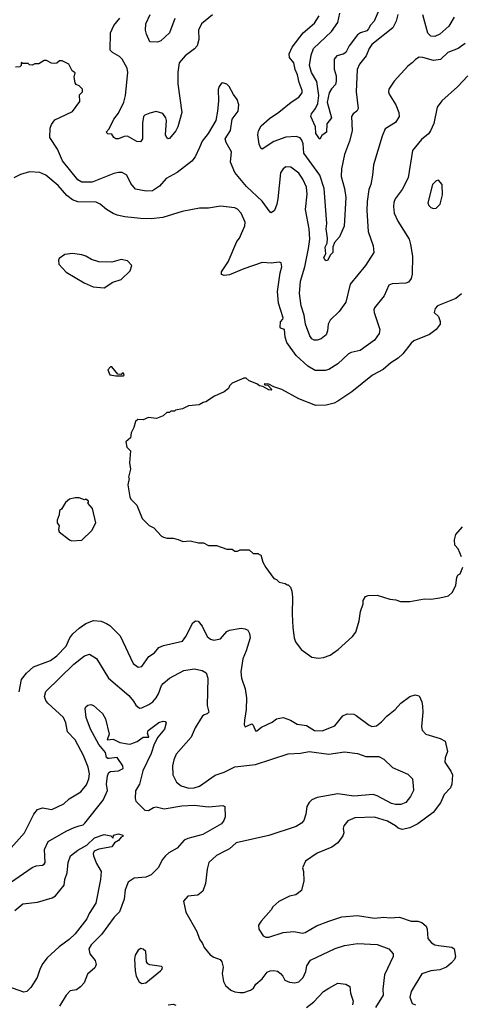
# Model space of a CAD drawing. Extents: x 1678759 to 1859541, y 384609 to 522867.
# Tile 400 of 466: x 1807530 to 1810908, y 449490 to 457026. Entities that reach past the tile are written whole.
import ezdxf

# ---------------------------------------------------------------- set-up
doc = ezdxf.new("R2010")
doc.units = 0

msp = doc.modelspace()

# ---------------------------------------------------------------- linework, layer by layer
at = {"layer": '0CON20XD'}
for points in [[(1810271.8, 457085), (1810242.9, 457015), (1810214.2, 456985), (1810199.3, 456955), (1810185, 456941.7), (1810136.4, 456925), (1810115, 456910.8), (1810050.3, 456825), (1810025, 456774.6), (1810005, 456761.2), (1809955, 456749.2), (1809936.2, 456725), (1809935, 456647.5), (1809950.8, 456595), (1809951.8, 456555), (1809945, 456530.8), (1809915, 456495.7), (1809898.1, 456465), (1809882.5, 456395), (1809914.4, 456275), (1809880.4, 456229.6), (1809877.5, 456165), (1809841.7, 456138.3), (1809825, 456112.5), (1809795.6, 456155), (1809792, 456205), (1809758, 456285), (1809761.4, 456305), (1809794, 456345), (1809811.2, 456385), (1809818.1, 456445), (1809802.2, 456552.2), (1809762.4, 456622.4), (1809746.9, 456675), (1809758.9, 456755), (1809778, 456805), (1809915, 456934.7), (1809964.1, 457005), (1809980.3, 457075)], [(1809005, 457062.5), (1808922, 456995), (1808898.6, 456945), (1808900.6, 456875), (1808888.6, 456825), (1808867.8, 456802.2), (1808795, 456750), (1808748.6, 456695), (1808740.6, 456625), (1808740, 456535), (1808771.5, 456315), (1808740, 456205), (1808724.7, 456175.3), (1808675, 456116.2), (1808665, 456113.8), (1808655, 456121.2), (1808645.7, 456145.7), (1808652.9, 456255), (1808648.8, 456275), (1808625, 456306.9), (1808575, 456324.2), (1808525, 456311.4), (1808486.7, 456295), (1808478, 456285), (1808468.5, 456235), (1808470.6, 456165), (1808468.8, 456115), (1808455, 456090), (1808425, 456094), (1808355, 456133.3), (1808327.9, 456132.1), (1808285.6, 456114.4), (1808265, 456114.2), (1808250, 456125), (1808235, 456150), (1808205, 456152), (1808191.2, 456165), (1808215, 456190), (1808250.8, 456265), (1808285, 456310), (1808326.2, 456395), (1808338.8, 456445), (1808357.7, 456622.3), (1808353.3, 456655), (1808314.6, 456725), (1808294.5, 456745), (1808239.2, 456775), (1808222.2, 456792.2), (1808225.5, 456925), (1808249.5, 456980.5), (1808295, 457038.1)], [(1808716.2, 457035), (1808675, 456925.8), (1808608.8, 456865), (1808585, 456854), (1808526.4, 456856.4), (1808499.5, 456915), (1808492.2, 456945), (1808494.4, 456995), (1808527.1, 457065)], [(1810424, 457066), (1810410.9, 457015), (1810385, 456964.4), (1810225, 456835.6), (1810203.3, 456806.7), (1810181.7, 456748.3), (1810128.9, 456685), (1810110.5, 456645), (1810104.5, 456475), (1810118.6, 456345), (1810108, 456325), (1810081.4, 456305), (1810068.9, 456285), (1810074.4, 456175), (1810053.8, 456096.2), (1810015.5, 455995), (1809992.7, 455885), (1809989.6, 455825), (1810013.6, 455735), (1810023.9, 455665), (1810012.5, 455445), (1809976.6, 455363.4), (1809938.3, 455321.7), (1809926.2, 455285), (1809925.9, 455244.1), (1809906.4, 455223.6), (1809887.5, 455185), (1809875, 455180), (1809865, 455186.7), (1809857.5, 455205), (1809870.8, 455235), (1809867.5, 455285), (1809882.3, 455315), (1809885.4, 455355), (1809874.8, 455424.8), (1809879.2, 455465), (1809858.6, 455735), (1809825.3, 455835), (1809703.1, 456003.1), (1809698.5, 456075), (1809689.1, 456105), (1809675, 456121.1), (1809645, 456132.9), (1809565, 456126.9), (1809475, 456094.5), (1809385, 456036.2), (1809375, 456043.3), (1809362.8, 456072.8), (1809350.5, 456145), (1809357.8, 456175), (1809377.6, 456212.4), (1809440.7, 456269.3), (1809512.3, 456317.7), (1809606.7, 456395), (1809666.3, 456433.7), (1809691.8, 456465), (1809691.2, 456485), (1809668.9, 456545), (1809656, 456605), (1809637.5, 456645), (1809628.2, 456695), (1809595, 456737.5), (1809592, 456765), (1809615.4, 456815), (1809697.3, 456925), (1809785, 457000.6), (1809820, 457055)], [(1810855, 457044.2), (1810814, 456976), (1810745, 456916.4), (1810705, 456898.5), (1810675, 456900.6), (1810653.5, 456923.5), (1810613.6, 457063.6)], [(1810937.1, 456842.9), (1810885, 456806.5), (1810805, 456774.4), (1810748, 456722), (1810695, 456713.6), (1810615, 456737.5), (1810585, 456738), (1810557.7, 456722.3), (1810533.3, 456695), (1810498.8, 456671.2), (1810395, 456556.2), (1810354, 456495), (1810350.8, 456475), (1810356.8, 456456.8), (1810407.1, 456375), (1810430, 456315), (1810434.3, 456285), (1810405, 456240), (1810325, 456190), (1810302.2, 456135), (1810235.8, 455915), (1810230, 455835), (1810216.5, 455765), (1810201.5, 455725), (1810187.3, 455635), (1810185.5, 455565.5), (1810195.5, 455405.5), (1810234.3, 455295), (1810239.2, 455245), (1810175.6, 455145), (1810057.2, 455002.8), (1810025.7, 454865), (1809975, 454792), (1809904, 454725), (1809890.8, 454695), (1809885.7, 454645), (1809874, 454615), (1809835, 454582.9), (1809805, 454573.1), (1809783.6, 454573.6), (1809763.8, 454583.8), (1809750, 454605), (1809716.5, 454695), (1809707.3, 454765), (1809682.9, 454835), (1809669.3, 454930.7), (1809678.2, 455025), (1809710.7, 455135), (1809740, 455275), (1809748.5, 455345), (1809744.5, 455425), (1809717.6, 455572.4), (1809728.3, 455691.7), (1809724.6, 455745), (1809695.8, 455805.8), (1809665, 455851.9), (1809605, 455896.9), (1809565, 455900.8), (1809545, 455884.2), (1809525.6, 455855), (1809504.4, 455655), (1809496.9, 455615), (1809478, 455565), (1809455, 455547.5), (1809445, 455553.3), (1809385.9, 455635.9), (1809265, 455748.5), (1809176.1, 455856.1), (1809142.2, 455935), (1809150.9, 456015), (1809110.5, 456085), (1809102.2, 456115), (1809142.4, 456177.6), (1809155.6, 456264.4), (1809202.5, 456325), (1809206.2, 456375), (1809193.8, 456415), (1809164.3, 456454.3), (1809133.3, 456515), (1809113.6, 456533.6), (1809085, 456543.3), (1809075, 456540), (1809056, 456515), (1809048.8, 456491.2), (1809050, 456405), (1809042.5, 456325), (1809029.2, 456255), (1808972.9, 456155), (1808925, 456096), (1808905, 456046.7), (1808872.8, 455977.2), (1808846.2, 455943.8), (1808733.9, 455856.1), (1808649.4, 455810.6), (1808598.6, 455751.4), (1808545, 455715.6), (1808496.3, 455713.7), (1808415, 455729.4), (1808380.8, 455770.9), (1808348.5, 455835), (1808314.5, 455855.5), (1808285, 455856.9), (1808251.1, 455848.9), (1808085, 455782.9), (1808005, 455782.1), (1807975, 455800.6), (1807857.1, 455945), (1807819.2, 456035), (1807761.2, 456125), (1807763.9, 456195), (1807773.5, 456225), (1807799.8, 456260.2), (1807837.3, 456277.3), (1807935, 456324.2), (1807990.5, 456399.5), (1807988.3, 456451.7), (1808010, 456475), (1808010, 456495), (1807985, 456520), (1807960.7, 456530.7), (1807953, 456543), (1807947.5, 456585), (1807955, 456620), (1807930, 456635), (1807905.9, 456685.9), (1807855, 456710), (1807835, 456710), (1807815, 456693.3), (1807795, 456690), (1807773.6, 456693.6), (1807735, 456712.5), (1807717, 456713), (1807675, 456687.5), (1807645, 456687.5), (1807625, 456677.5), (1807605, 456680), (1807595, 456690), (1807555, 456690), (1807545, 456697.5), (1807540, 456695), (1807540, 456675), (1807530, 456665), (1807497, 456663)], [(1810958.8, 456595), (1810878.3, 456511.7), (1810758.8, 456405), (1810724.2, 456355.8), (1810697.9, 456232.1), (1810674, 456175), (1810657.2, 456152.8), (1810605, 456110), (1810534.5, 456025.5), (1810501.5, 455815), (1810455.6, 455725), (1810401.9, 455655), (1810392.6, 455627.4), (1810388.9, 455595), (1810395.7, 455545), (1810422.9, 455485), (1810508.6, 455345), (1810520.8, 455305), (1810535.5, 455215), (1810533, 455077), (1810524.3, 455045), (1810505, 455017.5), (1810485, 455009.4), (1810380, 455005), (1810353.8, 454995), (1810317, 454913), (1810245, 454820), (1810239.2, 454805), (1810240.8, 454785), (1810286, 454655), (1810280, 454625), (1810245, 454572.5), (1810135.4, 454494.6), (1810065, 454478.1), (1810045, 454467.5), (1809965, 454392.5), (1809895, 454348.6), (1809867.9, 454342.1), (1809789.7, 454340.3), (1809733, 454373), (1809644.7, 454454.7), (1809573.6, 454555), (1809559.6, 454595), (1809555.5, 454655.5), (1809526.2, 454665), (1809522.8, 454672.7), (1809525, 454713.3), (1809544, 454735), (1809545.5, 454745), (1809510, 454855), (1809501.5, 454945), (1809521.7, 455088.3), (1809535.7, 455135), (1809530, 455165), (1809515, 455171.2), (1809455, 455161.2), (1809385, 455168), (1809245, 455119.2), (1809135, 455072.5), (1809095, 455068.8), (1809072.5, 455075), (1809073.3, 455095), (1809125, 455173.3), (1809192.1, 455327.9), (1809211.2, 455355), (1809252.5, 455447.5), (1809255.8, 455475), (1809225, 455546.2), (1809195, 455576), (1809175, 455585.8), (1809065, 455597.5), (1808975, 455584.3), (1808905, 455584.3), (1808773.2, 455556.8), (1808625, 455512.5), (1808535, 455500.8), (1808455, 455503.1), (1808335, 455516.7), (1808275, 455530), (1808245, 455543.1), (1808194.4, 455574.4), (1808146.7, 455615), (1808115, 455630), (1807975, 455631.8), (1807935, 455647.3), (1807889.6, 455679.6), (1807825, 455757.5), (1807729.2, 455835), (1807685, 455857.5), (1807605, 455860.8), (1807535, 455840), (1807484.3, 455815.7)], [(1810695, 455580), (1810715, 455584), (1810745.7, 455615), (1810764.2, 455685), (1810761.2, 455765), (1810735, 455796.7), (1810715, 455793.3), (1810688, 455765), (1810652.5, 455625), (1810660, 455605), (1810675, 455588.8), (1810695, 455580)], [(1808175, 454972.5), (1808243, 455017), (1808305, 455036.7), (1808375, 455102.5), (1808387.5, 455145), (1808355, 455180), (1808305, 455190), (1808235, 455170), (1808135, 455172.5), (1808080, 455190), (1808035, 455216.7), (1808005, 455226.7), (1807935, 455237.5), (1807875, 455227.5), (1807833, 455197), (1807827.5, 455185), (1807830, 455155), (1807885, 455094), (1808022.3, 455012.3), (1808092.3, 454982.3), (1808175, 454972.5)], [(1810911.2, 454928.8), (1810867.7, 454892.3), (1810727.5, 454835), (1810707.5, 454815), (1810700, 454785), (1810733.6, 454753.6), (1810747.5, 454715), (1810746.7, 454695), (1810716.7, 454655), (1810664.2, 454615.8), (1810545, 454567.5), (1810525, 454550), (1810462, 454468), (1810425.4, 454434.6), (1810370.2, 454399.8), (1810310.2, 454349.8), (1810229.2, 454305), (1810071.7, 454178.3), (1809965, 454106.7), (1809935, 454091.2), (1809875, 454076.2), (1809795, 454071.9), (1809665, 454124.2), (1809535, 454196.2), (1809475, 454216.7), (1809435, 454237.5), (1809405, 454240), (1809400, 454235), (1809405, 454230), (1809428.3, 454228.3), (1809460, 454195), (1809455, 454190), (1809435, 454193.3), (1809388.8, 454218.8), (1809364.3, 454224.3), (1809345, 454240), (1809285, 454262), (1809261.7, 454281.7), (1809245, 454283.3), (1809156.4, 454243.6), (1809135, 454222.5), (1809126.2, 454203.8), (1809095, 454177.5), (1809020, 454145), (1808955, 454100), (1808933, 454097), (1808901.7, 454078.3), (1808820.7, 454069.3), (1808775, 454047.5), (1808723, 454037), (1808715, 454030), (1808685, 454030), (1808675, 454020), (1808655, 454020), (1808627, 453993), (1808577, 453973), (1808515, 453980), (1808475, 453962.5), (1808433, 453967), (1808415, 453950), (1808402.5, 453905), (1808382.5, 453865), (1808377.5, 453825), (1808342.5, 453795), (1808350, 453755), (1808377.5, 453725), (1808370, 453635), (1808376.7, 453585), (1808362.5, 453525), (1808367.5, 453515), (1808357.5, 453465), (1808372.5, 453375), (1808380, 453355), (1808425, 453310), (1808467, 453207), (1808520, 453155), (1808556.4, 453136.4), (1808613.6, 453073.6), (1808630, 453065), (1808657, 453057), (1808705, 453057.5), (1808743, 453047), (1808777, 453033), (1808835, 453036.7), (1808897, 453023), (1808935, 453022.5), (1808975, 453002.5), (1809035, 453002.5), (1809115, 452972.5), (1809155, 452972.5), (1809175, 452957.5), (1809195, 452957.5), (1809217, 452967), (1809285, 452967.5), (1809315, 452940), (1809355, 452940), (1809361.7, 452931.7), (1809375, 452930), (1809390, 452875), (1809413, 452833), (1809475, 452750), (1809495, 452740), (1809515, 452720), (1809561.7, 452711.7), (1809575, 452700), (1809585, 452700), (1809601.7, 452681.7), (1809611.7, 452651.7), (1809616.7, 452605), (1809613.8, 452475), (1809618.8, 452375), (1809630, 452295), (1809640, 452265), (1809682.5, 452205), (1809765, 452146.7), (1809815, 452138.8)], [(1808325, 454300), (1808330, 454305), (1808325, 454320), (1808315, 454320), (1808305, 454310), (1808281.7, 454311.7), (1808235, 454370), (1808225, 454370), (1808203, 454347), (1808218.3, 454308.3), (1808265, 454300), (1808325, 454300)], [(1807925, 453037.5), (1808005, 453042.5), (1808082.5, 453115), (1808112.5, 453175), (1808086.7, 453285), (1808050, 453325), (1808057, 453333), (1808055, 453340), (1808037, 453357), (1808025, 453350), (1807985, 453367.5), (1807955, 453366.7), (1807910, 453355), (1807880.7, 453329.3), (1807849.3, 453280.7), (1807835, 453270), (1807833, 453237), (1807816.7, 453195), (1807816.7, 453175), (1807833, 453153), (1807827.5, 453125), (1807832.5, 453105), (1807910, 453045), (1807925, 453037.5)], [(1810910, 452915), (1810883.8, 452975), (1810860, 453005), (1810857.5, 453045), (1810867.5, 453085), (1810917.5, 453145)], [(1809815, 452138.8), (1809855, 452143.3), (1809905, 452163.3), (1809967.5, 452205), (1810076.7, 452305), (1810100.7, 452339.3), (1810126.7, 452425), (1810136.7, 452495), (1810157.5, 452555), (1810158.3, 452581.7), (1810175, 452610), (1810195, 452617.5), (1810265, 452622.5), (1810360.7, 452590.7), (1810406.4, 452586.4), (1810443.6, 452573.6), (1810515, 452573.3), (1810627, 452593), (1810675, 452590), (1810745, 452600), (1810810, 452615), (1810839.3, 452640.7), (1810866.7, 452695), (1810875, 452760), (1810884, 452776), (1810900, 452785), (1810921.2, 452835)], [(1807525, 451882.5), (1807544, 451975), (1807580.8, 452025), (1807635, 452073.1), (1807765, 452121.8), (1807815, 452157.8), (1807885, 452231.1), (1807912.9, 452295), (1807935.3, 452324.7), (1807985, 452368.2), (1808035, 452405.5), (1808095, 452427.5), (1808152.2, 452422.2), (1808194, 452405)], [(1808194, 452405), (1808218.8, 452388.8), (1808298.9, 452308.9), (1808399.1, 452099.1), (1808435, 452069.2), (1808465, 452076), (1808518.3, 452151.7), (1808560.2, 452179.8), (1808595, 452220.5), (1808630, 452235), (1808775, 452268.9), (1808800.9, 452305), (1808855, 452408.8), (1808875, 452426), (1808895, 452421.2), (1808925.8, 452385), (1808964.3, 452304.3), (1808990, 452285), (1809015, 452276.8), (1809065, 452288.2), (1809115, 452343.1), (1809135, 452354.4), (1809225, 452368.6), (1809254.2, 452364.2), (1809274.1, 452354.1), (1809288.3, 452328.3), (1809291.9, 452295), (1809262.7, 452195), (1809236.5, 452135), (1809222.9, 452035), (1809226, 451985), (1809255.8, 451905), (1809265.6, 451835), (1809263.1, 451745), (1809248.6, 451665), (1809248, 451628), (1809253.6, 451613.6), (1809305, 451636), (1809316.5, 451626.5), (1809335, 451582), (1809345, 451582.5), (1809379.1, 451610.9), (1809461.2, 451648.8), (1809495, 451674), (1809545, 451684), (1809602.5, 451665), (1809652.5, 451635), (1809725, 451623.5), (1809785, 451585.5), (1809845, 451581.8), (1809939.8, 451620.2), (1810002.8, 451697.2), (1810035.9, 451714.1), (1810085, 451710.8), (1810105, 451700.8), (1810203.8, 451625), (1810225, 451616), (1810258.9, 451621.1), (1810298.9, 451651.1), (1810339.4, 451695), (1810402.9, 451747.1), (1810445, 451794.3), (1810513.8, 451845), (1810555, 451858.8), (1810585, 451850), (1810605.8, 451805.8), (1810610.5, 451770.5), (1810613.1, 451725), (1810604.5, 451614.5), (1810608.5, 451588.5), (1810636.6, 451556.6), (1810747.5, 451525), (1810786.2, 451505), (1810802.5, 451425), (1810785.6, 451375), (1810783.6, 451343.6), (1810829.2, 451275), (1810840, 451245), (1810835.6, 451175), (1810825, 451146.7), (1810777.5, 451095), (1810748.6, 451031.4), (1810692.4, 450957.6), (1810575, 450871.1), (1810515, 450840), (1810455, 450826.7), (1810425, 450838.5), (1810404.7, 450854.7), (1810345, 450890.8), (1810245, 450920.9), (1810095, 450916.5), (1810041.2, 450895), (1810010.8, 450855), (1810005.8, 450835), (1810008.8, 450801.2), (1810001.7, 450778.3), (1809963.8, 450725), (1809917, 450693), (1809805, 450646), (1809717.5, 450585), (1809692.5, 450535), (1809700, 450505), (1809702.5, 450435), (1809685, 450360), (1809641.7, 450328.3), (1809595, 450317.5), (1809513.6, 450276.4), (1809467.5, 450235), (1809455, 450212.5), (1809377.5, 450125), (1809357.5, 450095), (1809360, 450065), (1809392.5, 450015), (1809413.6, 450003.6), (1809435, 450003.3), (1809545, 450040), (1809625, 450046.2), (1809695, 450033.8), (1809715, 450038.8), (1809800.9, 450089.1), (1809895, 450125.7), (1809995, 450159.5), (1810115, 450170.6), (1810245, 450148.1), (1810315, 450156.9), (1810365, 450152.2), (1810435, 450156.7), (1810525, 450125.7), (1810576.4, 450126.4), (1810606.4, 450116.4), (1810638.7, 450088.7), (1810647.5, 450065), (1810653.6, 449993.6), (1810679.7, 449959.7), (1810705, 449945.7), (1810735, 449938.9), (1810835, 449927.5), (1810853.8, 449915), (1810864.4, 449855), (1810857, 449833), (1810833.8, 449806.2), (1810794, 449775), (1810745, 449752.5), (1810675, 449745.4), (1810606.4, 449723.6), (1810525, 449588.8), (1810514.3, 449544.3), (1810533.3, 449495), (1810557.5, 449485)], [(1807445.4, 450664.6), (1807567.6, 450802.4), (1807638.6, 450945), (1807665, 450980), (1807705, 450992.9), (1807775, 450981.9), (1807866.7, 451023.3), (1807908.3, 451061.7), (1807997.5, 451115), (1808041.1, 451168.9), (1808059.1, 451215), (1808062.9, 451255), (1808054.5, 451305), (1808017.3, 451395), (1807953.5, 451515), (1807896.2, 451576.2), (1807882.7, 451645), (1807865, 451684.4), (1807744.7, 451794.7), (1807730, 451815), (1807719.4, 451845), (1807730.8, 451885), (1807945, 452094.4), (1808025, 452157.1), (1808065, 452169.2), (1808117.4, 452137.4), (1808209.2, 451985), (1808365, 451852.5), (1808399.4, 451809.4), (1808418.3, 451778.3), (1808447.3, 451757.3), (1808465, 451758.1), (1808516.7, 451783.3), (1808547.5, 451805), (1808573.8, 451835), (1808592.1, 451865), (1808615, 451930), (1808628, 451945), (1808676.2, 451985), (1808785, 452044.3), (1808865, 452057.5), (1808925.8, 452045.8), (1808956.9, 452026.9), (1808970, 451985), (1808963, 451777), (1808975.9, 451725), (1808965, 451711.8), (1808940, 451705), (1808926.6, 451693.4), (1808872, 451605), (1808842.5, 451535), (1808728.1, 451405), (1808708.6, 451361.4), (1808697.8, 451315), (1808700.8, 451245), (1808729.1, 451189.1), (1808765, 451162.9), (1808825, 451144.5), (1808864.4, 451145.6), (1808905, 451159.4), (1809025.3, 451244.7), (1809095, 451265.6), (1809175, 451308.2), (1809334, 451326), (1809585, 451407.3), (1809677.6, 451412.4), (1809745, 451423.5), (1809895, 451404.6), (1810015, 451421.9), (1810115, 451408.6), (1810177.4, 451387.4), (1810277, 451387), (1810315, 451366.2), (1810381.7, 451301.7), (1810500.3, 451250.3), (1810533.8, 451215), (1810540.8, 451160.8), (1810542.9, 451125), (1810520.9, 451079.1), (1810485, 451034.3), (1810445, 451018.5), (1810405, 451019.1), (1810375, 451027.1), (1810265, 451085.4), (1810234.6, 451095.4), (1810085, 451082.3), (1809965, 451101.5), (1809806.1, 451073.9), (1809765, 451054.4), (1809744.3, 451035), (1809725.7, 451005), (1809718.1, 450945), (1809703.4, 450896.6), (1809685, 450875.8), (1809645, 450850.8), (1809435, 450781.2), (1809184.7, 450725.3), (1809135, 450679.2), (1809105, 450664.3), (1809035, 450629.2), (1808978, 450575), (1808962.9, 450525), (1808952, 450415), (1808930, 450355), (1808893.9, 450326.1), (1808815, 450316.7), (1808782, 450278), (1808800.8, 450195), (1808886.3, 450046.3), (1808905, 449987.5), (1808928, 449955), (1808940, 449925), (1808987.7, 449867.7), (1809015, 449850), (1809063.6, 449833.6), (1809076.7, 449815), (1809086.2, 449775), (1809080, 449725), (1809088.6, 449665), (1809105, 449634), (1809145, 449598.6), (1809175, 449585.7), (1809215, 449579.4), (1809245, 449580.6), (1809295, 449596.7), (1809317.7, 449612.3), (1809336.2, 449645), (1809383.8, 449685), (1809423.6, 449735), (1809445, 449746.1), (1809475, 449749.6), (1809502.4, 449742.4), (1809526.4, 449726.4), (1809541.8, 449705), (1809559.2, 449675), (1809595, 449658.1), (1809635, 449654.4), (1809665, 449661.9), (1809699.4, 449695), (1809718.6, 449741.4), (1809725.5, 449785), (1809755, 449826.7), (1809943.7, 449916.3), (1810015, 449940.6), (1810115, 449955.6), (1810265, 449946.9), (1810353.2, 449913.2), (1810385.9, 449875.9), (1810386, 449855), (1810320.6, 449715), (1810308.9, 449605), (1810311.1, 449558.9), (1810250.9, 449465)], [(1807985.4, 450854.6), (1808015, 450863.5), (1808029.4, 450875), (1808167.3, 451052.7), (1808200.6, 451125), (1808194.2, 451175), (1808201.1, 451238.9), (1808212, 451265), (1808225, 451271.2), (1808285, 451276.7), (1808322.5, 451295), (1808320, 451315), (1808275, 451380), (1808215, 451370), (1808205, 451370), (1808195, 451380), (1808186.1, 451416.1), (1808135, 451478.8), (1808072.1, 451595), (1808039.2, 451685), (1808031.2, 451755), (1808035, 451767.5), (1808051.2, 451778.8), (1808075, 451784), (1808095, 451778), (1808164, 451715), (1808186, 451675), (1808213.6, 451556.4), (1808200, 451515), (1808245, 451520), (1808295, 451494.2), (1808355, 451482.5), (1808375, 451482), (1808400.7, 451490.7), (1808428.6, 451501.4), (1808475, 451533.8), (1808516.7, 451533.3), (1808507.1, 451565), (1808512.5, 451585), (1808595, 451646.9), (1808627.1, 451657.1), (1808644, 451654), (1808651.2, 451645), (1808637.8, 451595), (1808586, 451535), (1808559.7, 451480.3), (1808535, 451408.8), (1808472.1, 451277.9), (1808447.1, 451175), (1808417, 451123), (1808413.5, 451065), (1808418.9, 451045), (1808486.7, 450976.7), (1808515, 450973.8), (1808553.2, 450996.8), (1808575, 451001.8), (1808635, 450986.4), (1808771.5, 451008.5), (1808865, 451014.4), (1808975, 451001.1), (1809085, 451011.1), (1809098.2, 451005), (1809100.8, 450925), (1809092.7, 450897.3), (1809075, 450871.5), (1808929.8, 450790.2), (1808815, 450760), (1808789.2, 450745), (1808734.5, 450685.5), (1808671.1, 450648.9), (1808645, 450625.8), (1808620.6, 450595), (1808592.2, 450537.8), (1808535, 450480), (1808495, 450462.9), (1808405, 450454.2), (1808360, 450425), (1808336.7, 450365), (1808329.5, 450295), (1808292.4, 450197.6), (1808253.4, 450156.6), (1808155.8, 450024.2), (1808075.7, 449945), (1808060, 449915), (1808067, 449877), (1808108, 449825), (1808113.6, 449793.6), (1808105, 449770), (1808049.5, 449720.5), (1808023.3, 449655), (1807995.9, 449624.1), (1807965, 449600), (1807915, 449592.5), (1807885, 449560), (1807834.6, 449475.4)], [(1807316, 450324), (1807625, 450536.9), (1807655, 450548.9), (1807705, 450554.2), (1807717.9, 450562.1), (1807725.7, 450575), (1807720, 450675), (1807748.6, 450735), (1807885, 450815.6), (1807946.3, 450843.7), (1807985.4, 450854.6)], [(1807492.4, 450207.6), (1807555, 450258.5), (1807665, 450271.5), (1807778.8, 450305), (1807805, 450320.8), (1807869.3, 450400.7), (1807874.6, 450445), (1807892.5, 450495), (1807899.6, 450575), (1807917.5, 450625), (1807975, 450670.5), (1808042.2, 450707.8), (1808102.2, 450765), (1808175, 450788.5), (1808228.3, 450778.3), (1808245, 450762.5), (1808247.5, 450785), (1808285, 450795.7), (1808320, 450785), (1808320, 450775), (1808305, 450770), (1808285.9, 450744.1), (1808254, 450726), (1808235, 450694.4), (1808135, 450676.7), (1808099.2, 450660.8), (1808092.5, 450645), (1808094, 450625), (1808117, 450567), (1808151.9, 450505), (1808146.9, 450445), (1808111.5, 450265), (1808060.5, 450185), (1808043.6, 450145), (1807955, 450029.4), (1807907.8, 449985), (1807831.3, 449928.7), (1807740, 449845), (1807707, 449803), (1807686.7, 449765), (1807662.2, 449695), (1807615, 449619.2), (1807585, 449587.5), (1807562.1, 449582.1), (1807395, 449642.5)], [(1808465, 449650), (1808495, 449654.3), (1808607.5, 449745), (1808617.5, 449755), (1808621.7, 449771.7), (1808615, 449780), (1808525, 449792), (1808510.3, 449800.3), (1808498.8, 449815), (1808493.6, 449893.6), (1808475, 449912.5), (1808457, 449917), (1808435, 449903.3), (1808412, 449865), (1808408, 449835), (1808412, 449745), (1808422, 449705), (1808445, 449661.2), (1808465, 449650)], [(1809724.5, 449465.5), (1809780.5, 449509.5), (1809853.3, 449586.7), (1809895, 449614.3), (1809965, 449651.2), (1810025, 449643.8), (1810056.7, 449625), (1810061.4, 449575), (1810080, 449515), (1810076.5, 449485)], [(1808665, 449485.8), (1808705, 449490), (1808725, 449484.3)]]:
    msp.add_lwpolyline(points, dxfattribs=at)

doc.saveas('drawing.dxf')
